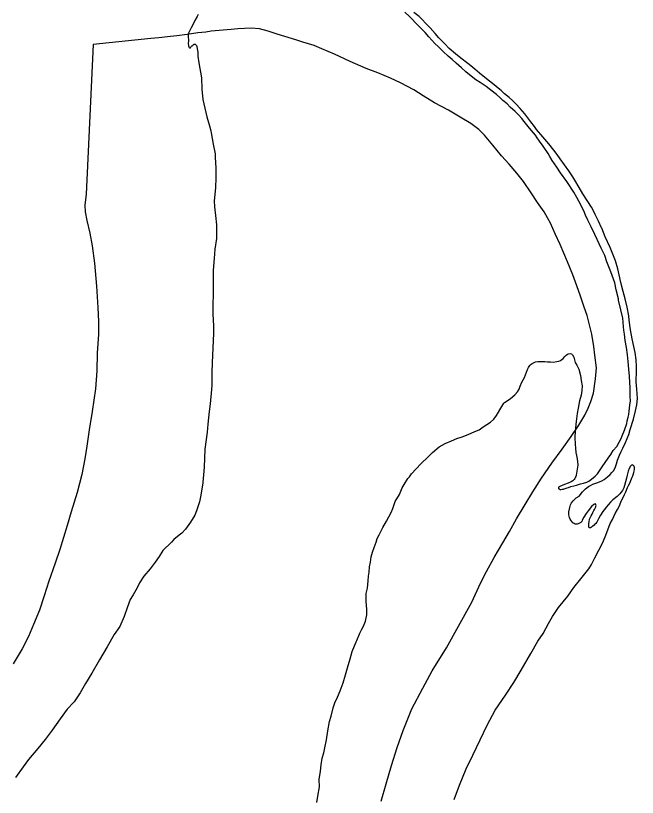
# Model space of a CAD drawing. Extents: x -939622 to -934222, y 1383701 to 1385301.
# Drawn here: x -935686.52 to -935670.73, y 1384127.73 to 1384147.57 of the extents above; entities that cross this region are included whole.
import ezdxf

# ---------------------------------------------------------------- set-up
doc = ezdxf.new("R2010")
doc.units = 0
doc.layers.add('Level 3', color=7, linetype='Continuous')
doc.layers.add('Level 9', color=7, linetype='Continuous')

msp = doc.modelspace()

# ---------------------------------------------------------------- linework, layer by layer
at = {"layer": 'Level 3'}
for points in [[(-935677.234, 1384127.631), (-935677.112, 1384128.073), (-935676.974, 1384128.536), (-935676.831, 1384128.993), (-935676.677, 1384129.424), (-935676.458, 1384129.973), (-935676.175, 1384130.502), (-935675.938, 1384130.937), (-935675.581, 1384131.525), (-935675.272, 1384132.07), (-935674.937, 1384132.684), (-935674.71, 1384133.167), (-935674.557, 1384133.462), (-935674.363, 1384133.812), (-935674.149, 1384134.184), (-935673.978, 1384134.476), (-935673.799, 1384134.793), (-935673.578, 1384135.158), (-935673.381, 1384135.478), (-935673.166, 1384135.831), (-935672.901, 1384136.21), (-935672.639, 1384136.564), (-935672.414, 1384136.882), (-935672.214, 1384137.174), (-935672.066, 1384137.424), (-935671.98, 1384137.609), (-935671.908, 1384137.776), (-935671.84, 1384137.982), (-935671.794, 1384138.351), (-935671.77, 1384138.628), (-935671.812, 1384138.946), (-935671.832, 1384139.174), (-935671.883, 1384139.48), (-935672.006, 1384139.954), (-935672.08, 1384140.172), (-935672.175, 1384140.45), (-935672.27, 1384140.707), (-935672.372, 1384140.988), (-935672.502, 1384141.316), (-935672.687, 1384141.755), (-935672.813, 1384142.03), (-935672.935, 1384142.304), (-935673.01, 1384142.435), (-935673.1, 1384142.59), (-935673.264, 1384142.824), (-935673.424, 1384143.071), (-935673.619, 1384143.362), (-935673.788, 1384143.567), (-935673.988, 1384143.794), (-935674.178, 1384144.013), (-935674.402, 1384144.277), (-935674.614, 1384144.538), (-935674.758, 1384144.676), (-935674.956, 1384144.829), (-935675.229, 1384144.992), (-935675.529, 1384145.167), (-935675.883, 1384145.352), (-935676.172, 1384145.536), (-935676.406, 1384145.685), (-935676.748, 1384145.862), (-935677.002, 1384145.981), (-935677.323, 1384146.116), (-935677.616, 1384146.23), (-935678.021, 1384146.4), (-935678.42, 1384146.591), (-935678.744, 1384146.729), (-935678.94, 1384146.806), (-935679.227, 1384146.894), (-935679.408, 1384146.957), (-935679.679, 1384147.042), (-935679.875, 1384147.101), (-935680.107, 1384147.172), (-935680.324, 1384147.234), (-935680.535, 1384147.251), (-935680.876, 1384147.235), (-935681.046, 1384147.22), (-935681.558, 1384147.17), (-935681.689, 1384147.147), (-935681.893, 1384147.128), (-935682.165, 1384147.089), (-935682.428, 1384147.054), (-935682.661, 1384147.028), (-935682.882, 1384147.006), (-935683.086, 1384146.987)], [(-935683.086, 1384146.987), (-935684.548, 1384146.835), (-935684.732, 1384143.039), (-935684.765, 1384142.758), (-935684.753, 1384142.587), (-935684.715, 1384142.371), (-935684.64, 1384142.044), (-935684.579, 1384141.723), (-935684.516, 1384141.285), (-935684.463, 1384140.705), (-935684.43, 1384140.161), (-935684.414, 1384139.803), (-935684.417, 1384139.487), (-935684.449, 1384139.002), (-935684.461, 1384138.556), (-935684.493, 1384138.095), (-935684.578, 1384137.519), (-935684.655, 1384137.054), (-935684.71, 1384136.64), (-935684.763, 1384136.323), (-935684.842, 1384135.918), (-935684.961, 1384135.464), (-935685.11, 1384134.977), (-935685.208, 1384134.626), (-935685.402, 1384134.014), (-935685.518, 1384133.669), (-935685.674, 1384133.214), (-935685.795, 1384132.845), (-935685.917, 1384132.475), (-935686.065, 1384132.117), (-935686.194, 1384131.807), (-935686.358, 1384131.494), (-935686.581, 1384131.117)]]:
    msp.add_lwpolyline(points, dxfattribs=at)
at = {"layer": 'Level 9'}
for points in [[(-935681.887, 1384147.594), (-935681.913, 1384147.549), (-935681.965, 1384147.442), (-935682.017, 1384147.336), (-935682.063, 1384147.26), (-935682.133, 1384147.126)], [(-935673.835, 1384145.137), (-935673.96, 1384145.246), (-935674.04, 1384145.328), (-935674.146, 1384145.414), (-935674.223, 1384145.49), (-935674.311, 1384145.567), (-935674.455, 1384145.678), (-935674.57, 1384145.767), (-935674.719, 1384145.869), (-935674.835, 1384145.942), (-935674.993, 1384146.068), (-935675.084, 1384146.145), (-935675.197, 1384146.239), (-935675.332, 1384146.36), (-935675.432, 1384146.457), (-935675.533, 1384146.539), (-935675.661, 1384146.654), (-935675.781, 1384146.775), (-935675.872, 1384146.861), (-935676.028, 1384147.029), (-935676.118, 1384147.136), (-935676.194, 1384147.216), (-935676.268, 1384147.289), (-935676.369, 1384147.393), (-935676.439, 1384147.467), (-935676.516, 1384147.546), (-935676.638, 1384147.652)], [(-935674.959, 1384146.298), (-935675.038, 1384146.356), (-935675.211, 1384146.491), (-935675.345, 1384146.6), (-935675.51, 1384146.732), (-935675.62, 1384146.848), (-935675.691, 1384146.918), (-935675.773, 1384147.007), (-935675.865, 1384147.114), (-935675.991, 1384147.256), (-935676.077, 1384147.347), (-935676.218, 1384147.498), (-935676.27, 1384147.548), (-935676.41, 1384147.651)], [(-935682.133, 1384147.126), (-935682.137, 1384147.045), (-935682.134, 1384146.927), (-935682.139, 1384146.861), (-935682.132, 1384146.81), (-935682.129, 1384146.801), (-935682.119, 1384146.774), (-935682.113, 1384146.759), (-935682.107, 1384146.753), (-935682.092, 1384146.754), (-935682.08, 1384146.754), (-935682.071, 1384146.766), (-935682.063, 1384146.787), (-935682.042, 1384146.8), (-935682.036, 1384146.803), (-935682.021, 1384146.809), (-935682.015, 1384146.821), (-935682.007, 1384146.837), (-935681.986, 1384146.84), (-935681.977, 1384146.84), (-935681.962, 1384146.84), (-935681.95, 1384146.832), (-935681.928, 1384146.814), (-935681.916, 1384146.781), (-935681.906, 1384146.727), (-935681.892, 1384146.637), (-935681.89, 1384146.538), (-935681.865, 1384146.367), (-935681.801, 1384145.986), (-935681.792, 1384145.7), (-935681.763, 1384145.439), (-935681.716, 1384145.223), (-935681.661, 1384145.001), (-935681.593, 1384144.774), (-935681.561, 1384144.645), (-935681.551, 1384144.597), (-935681.5, 1384144.303), (-935681.453, 1384144.06), (-935681.451, 1384143.964), (-935681.437, 1384143.705), (-935681.434, 1384143.441), (-935681.444, 1384143.206), (-935681.465, 1384143.028), (-935681.476, 1384142.865), (-935681.47, 1384142.718), (-935681.442, 1384142.498), (-935681.422, 1384142.258), (-935681.416, 1384142.114), (-935681.418, 1384141.915), (-935681.458, 1384141.643), (-935681.477, 1384141.405), (-935681.504, 1384141.107), (-935681.502, 1384140.902), (-935681.503, 1384140.646), (-935681.503, 1384140.478), (-935681.51, 1384140.246), (-935681.511, 1384139.99), (-935681.499, 1384139.692), (-935681.498, 1384139.505), (-935681.525, 1384138.755), (-935681.541, 1384138.514), (-935681.54, 1384138.189), (-935681.547, 1384138.075), (-935681.578, 1384137.713), (-935681.604, 1384137.52), (-935681.637, 1384137.197), (-935681.66, 1384136.992), (-935681.714, 1384136.561), (-935681.735, 1384136.109), (-935681.746, 1384135.916), (-935681.766, 1384135.723), (-935681.768, 1384135.699), (-935681.792, 1384135.557), (-935681.813, 1384135.397), (-935681.852, 1384135.231), (-935681.925, 1384135.003), (-935681.968, 1384134.891), (-935682.081, 1384134.714), (-935682.203, 1384134.534), (-935682.3, 1384134.436), (-935682.365, 1384134.378), (-935682.5, 1384134.273), (-935682.565, 1384134.208), (-935682.783, 1384133.993), (-935682.875, 1384133.838), (-935682.977, 1384133.697), (-935683.1, 1384133.53), (-935683.264, 1384133.337), (-935683.377, 1384133.169), (-935683.438, 1384133.047), (-935683.536, 1384132.871), (-935683.614, 1384132.749), (-935683.691, 1384132.534), (-935683.761, 1384132.316), (-935683.876, 1384132.061), (-935684.016, 1384131.862), (-935684.195, 1384131.546), (-935684.389, 1384131.217), (-935684.589, 1384130.876), (-935684.743, 1384130.62), (-935684.882, 1384130.376)], [(-935672.143, 1384134.732), (-935672.166, 1384134.707), (-935672.199, 1384134.683), (-935672.229, 1384134.667), (-935672.258, 1384134.657), (-935672.309, 1384134.659), (-935672.337, 1384134.677), (-935672.367, 1384134.694), (-935672.395, 1384134.727), (-935672.422, 1384134.762), (-935672.432, 1384134.786), (-935672.454, 1384134.834), (-935672.47, 1384134.894), (-935672.466, 1384134.978), (-935672.447, 1384135.081), (-935672.424, 1384135.151), (-935672.401, 1384135.202), (-935672.36, 1384135.254), (-935672.287, 1384135.331), (-935672.207, 1384135.372), (-935672.122, 1384135.482), (-935672.049, 1384135.555), (-935671.972, 1384135.62), (-935671.916, 1384135.645), (-935671.856, 1384135.674), (-935671.734, 1384135.721), (-935671.633, 1384135.759), (-935671.571, 1384135.793), (-935671.486, 1384135.861), (-935671.424, 1384135.92), (-935671.374, 1384135.975), (-935671.33, 1384136.027), (-935671.284, 1384136.112), (-935671.255, 1384136.188), (-935671.233, 1384136.288), (-935671.185, 1384136.412), (-935671.139, 1384136.509), (-935671.099, 1384136.594), (-935671.03, 1384136.731), (-935670.95, 1384136.94), (-935670.908, 1384137.065), (-935670.826, 1384137.328), (-935670.773, 1384137.537), (-935670.743, 1384137.688), (-935670.729, 1384137.854), (-935670.743, 1384138.085), (-935670.758, 1384138.275), (-935670.755, 1384138.561), (-935670.751, 1384138.666), (-935670.761, 1384138.828), (-935670.782, 1384139.017), (-935670.816, 1384139.17), (-935670.859, 1384139.368), (-935670.905, 1384139.59), (-935670.934, 1384139.839), (-935670.948, 1384139.947), (-935670.992, 1384140.172), (-935671.038, 1384140.379), (-935671.09, 1384140.565), (-935671.148, 1384140.798), (-935671.191, 1384140.99), (-935671.227, 1384141.14), (-935671.285, 1384141.346), (-935671.349, 1384141.517), (-935671.421, 1384141.681), (-935671.55, 1384141.955), (-935671.635, 1384142.176), (-935671.638, 1384142.182), (-935671.72, 1384142.355), (-935671.798, 1384142.519), (-935671.838, 1384142.6), (-935671.897, 1384142.704), (-935671.987, 1384142.852), (-935672.114, 1384143.049), (-935672.21, 1384143.209), (-935672.319, 1384143.388), (-935672.366, 1384143.474), (-935672.468, 1384143.626), (-935672.576, 1384143.783), (-935672.687, 1384143.931), (-935672.767, 1384144.041), (-935672.853, 1384144.157), (-935672.982, 1384144.311), (-935673.133, 1384144.494), (-935673.289, 1384144.678), (-935673.342, 1384144.752), (-935673.434, 1384144.874), (-935673.591, 1384145.078), (-935673.702, 1384145.212), (-935673.806, 1384145.318), (-935673.904, 1384145.418), (-935673.986, 1384145.486), (-935674.105, 1384145.586), (-935674.188, 1384145.669), (-935674.264, 1384145.727), (-935674.37, 1384145.81), (-935674.483, 1384145.901), (-935674.605, 1384145.998), (-935674.736, 1384146.109), (-935674.858, 1384146.212), (-935674.959, 1384146.298)], [(-935672.412, 1384135.735), (-935672.489, 1384135.703), (-935672.576, 1384135.671), (-935672.638, 1384135.643), (-935672.697, 1384135.618), (-935672.712, 1384135.612), (-935672.73, 1384135.596), (-935672.733, 1384135.587), (-935672.736, 1384135.578), (-935672.732, 1384135.572), (-935672.732, 1384135.563), (-935672.723, 1384135.56), (-935672.714, 1384135.554), (-935672.702, 1384135.543), (-935672.687, 1384135.534), (-935672.669, 1384135.537), (-935672.636, 1384135.547), (-935672.609, 1384135.553), (-935672.588, 1384135.56), (-935672.562, 1384135.569), (-935672.511, 1384135.582), (-935672.478, 1384135.595), (-935672.419, 1384135.614), (-935672.344, 1384135.634), (-935672.275, 1384135.647), (-935672.228, 1384135.666), (-935672.177, 1384135.682), (-935672.097, 1384135.702), (-935672.016, 1384135.725), (-935671.96, 1384135.75), (-935671.895, 1384135.799), (-935671.801, 1384135.876), (-935671.745, 1384135.941), (-935671.689, 1384136.011), (-935671.62, 1384136.118), (-935671.547, 1384136.224), (-935671.471, 1384136.334), (-935671.407, 1384136.429), (-935671.343, 1384136.529), (-935671.253, 1384136.636), (-935671.189, 1384136.74), (-935671.14, 1384136.837), (-935671.114, 1384136.907), (-935671.054, 1384137.05), (-935670.998, 1384137.216), (-935670.984, 1384137.286), (-935670.962, 1384137.377), (-935670.948, 1384137.446), (-935670.935, 1384137.531), (-935670.92, 1384137.681), (-935670.907, 1384137.793), (-935670.909, 1384137.889), (-935670.912, 1384138.019), (-935670.914, 1384138.13), (-935670.92, 1384138.256), (-935670.926, 1384138.413), (-935670.948, 1384138.596), (-935670.967, 1384138.788), (-935670.979, 1384138.956), (-935671.004, 1384139.143), (-935671.035, 1384139.326), (-935671.056, 1384139.479), (-935671.073, 1384139.587), (-935671.08, 1384139.668), (-935671.092, 1384139.791), (-935671.1, 1384139.887), (-935671.149, 1384140.1), (-935671.205, 1384140.349), (-935671.209, 1384140.376), (-935671.264, 1384140.606), (-935671.298, 1384140.783), (-935671.403, 1384141.067), (-935671.45, 1384141.193), (-935671.501, 1384141.321), (-935671.558, 1384141.482), (-935671.649, 1384141.67), (-935671.752, 1384141.888), (-935671.809, 1384142.016), (-935671.899, 1384142.204), (-935671.984, 1384142.38), (-935672.046, 1384142.505), (-935672.093, 1384142.61), (-935672.137, 1384142.705), (-935672.168, 1384142.765), (-935672.268, 1384142.952), (-935672.34, 1384143.086), (-935672.522, 1384143.354), (-935672.682, 1384143.576), (-935672.775, 1384143.719), (-935672.893, 1384143.894), (-935672.955, 1384143.992), (-935672.995, 1384144.07), (-935673.122, 1384144.251), (-935673.214, 1384144.378), (-935673.27, 1384144.468), (-935673.319, 1384144.533), (-935673.467, 1384144.714), (-935673.602, 1384144.877), (-935673.661, 1384144.954), (-935673.75, 1384145.054), (-935673.835, 1384145.137)], [(-935677.362, 1384134.205), (-935677.334, 1384134.293), (-935677.288, 1384134.387), (-935677.193, 1384134.576), (-935677.103, 1384134.734), (-935676.982, 1384134.953), (-935676.939, 1384135.059), (-935676.879, 1384135.232), (-935676.772, 1384135.415), (-935676.704, 1384135.584), (-935676.655, 1384135.67), (-935676.562, 1384135.816), (-935676.518, 1384135.865), (-935676.462, 1384135.935), (-935676.345, 1384136.064), (-935676.228, 1384136.196), (-935676.042, 1384136.371), (-935675.931, 1384136.481), (-935675.76, 1384136.62), (-935675.609, 1384136.711), (-935675.451, 1384136.777), (-935675.312, 1384136.834), (-935675.181, 1384136.875), (-935675.026, 1384136.933), (-935674.857, 1384137.011), (-935674.75, 1384137.058), (-935674.646, 1384137.133), (-935674.463, 1384137.248), (-935674.372, 1384137.328), (-935674.31, 1384137.416), (-935674.168, 1384137.648), (-935674.119, 1384137.733), (-935674.104, 1384137.748), (-935674.039, 1384137.789), (-935673.948, 1384137.851), (-935673.842, 1384137.94), (-935673.774, 1384138.017), (-935673.731, 1384138.087), (-935673.708, 1384138.162), (-935673.662, 1384138.263), (-935673.599, 1384138.387), (-935673.542, 1384138.515), (-935673.522, 1384138.59), (-935673.496, 1384138.636), (-935673.464, 1384138.691), (-935673.45, 1384138.706), (-935673.405, 1384138.74), (-935673.37, 1384138.756), (-935673.316, 1384138.781), (-935673.253, 1384138.791), (-935673.161, 1384138.793), (-935673.083, 1384138.789), (-935673.014, 1384138.784), (-935672.935, 1384138.777), (-935672.867, 1384138.775), (-935672.774, 1384138.786), (-935672.723, 1384138.799), (-935672.685, 1384138.818), (-935672.614, 1384138.864), (-935672.57, 1384138.913), (-935672.537, 1384138.947), (-935672.505, 1384138.972), (-935672.481, 1384138.981), (-935672.436, 1384138.991), (-935672.403, 1384138.986), (-935672.373, 1384138.956), (-935672.345, 1384138.9), (-935672.328, 1384138.828), (-935672.306, 1384138.768), (-935672.266, 1384138.696), (-935672.212, 1384138.592), (-935672.17, 1384138.436), (-935672.159, 1384138.31), (-935672.135, 1384138.172), (-935672.136, 1384138.055), (-935672.16, 1384137.937), (-935672.202, 1384137.789), (-935672.234, 1384137.607), (-935672.258, 1384137.466), (-935672.281, 1384137.269), (-935672.306, 1384137.022), (-935672.318, 1384136.859), (-935672.309, 1384136.691), (-935672.298, 1384136.586), (-935672.289, 1384136.478), (-935672.276, 1384136.4), (-935672.262, 1384136.316), (-935672.249, 1384136.241), (-935672.241, 1384136.169), (-935672.246, 1384136.099), (-935672.254, 1384136.063), (-935672.268, 1384136), (-935672.276, 1384135.966), (-935672.286, 1384135.897), (-935672.292, 1384135.867), (-935672.306, 1384135.845), (-935672.312, 1384135.833), (-935672.321, 1384135.821), (-935672.338, 1384135.793), (-935672.365, 1384135.763), (-935672.412, 1384135.735)], [(-935672.494, 1384132.835), (-935672.34, 1384133.054), (-935672.164, 1384133.272), (-935671.963, 1384133.528), (-935671.89, 1384133.641), (-935671.806, 1384133.805), (-935671.708, 1384134.003), (-935671.616, 1384134.182), (-935671.551, 1384134.34), (-935671.476, 1384134.519), (-935671.416, 1384134.674), (-935671.359, 1384134.783), (-935671.293, 1384134.929), (-935671.235, 1384135.03), (-935671.195, 1384135.112), (-935671.146, 1384135.218), (-935671.12, 1384135.279), (-935671.088, 1384135.336), (-935671.054, 1384135.412), (-935671.022, 1384135.479), (-935670.979, 1384135.588), (-935670.951, 1384135.643), (-935670.913, 1384135.716), (-935670.893, 1384135.771), (-935670.862, 1384135.853), (-935670.848, 1384135.886), (-935670.839, 1384135.913), (-935670.822, 1384135.968), (-935670.811, 1384136.004), (-935670.8, 1384136.058), (-935670.801, 1384136.083), (-935670.801, 1384136.11), (-935670.808, 1384136.125), (-935670.817, 1384136.139), (-935670.826, 1384136.145), (-935670.832, 1384136.151), (-935670.835, 1384136.157), (-935670.85, 1384136.166), (-935670.856, 1384136.169), (-935670.874, 1384136.162), (-935670.883, 1384136.153), (-935670.901, 1384136.132), (-935670.935, 1384136.074), (-935670.961, 1384136.004), (-935670.989, 1384135.907), (-935671.008, 1384135.826), (-935671.027, 1384135.735), (-935671.052, 1384135.641), (-935671.072, 1384135.584), (-935671.104, 1384135.517), (-935671.142, 1384135.471), (-935671.171, 1384135.428), (-935671.242, 1384135.361), (-935671.351, 1384135.277), (-935671.413, 1384135.222), (-935671.474, 1384135.151), (-935671.509, 1384135.099), (-935671.57, 1384135.023), (-935671.603, 1384134.986), (-935671.667, 1384134.886), (-935671.704, 1384134.81), (-935671.724, 1384134.776), (-935671.762, 1384134.712), (-935671.788, 1384134.676), (-935671.806, 1384134.657), (-935671.829, 1384134.639), (-935671.856, 1384134.614), (-935671.874, 1384134.602), (-935671.882, 1384134.592), (-935671.897, 1384134.586), (-935671.918, 1384134.571), (-935671.936, 1384134.564), (-935671.948, 1384134.567), (-935671.954, 1384134.576), (-935671.96, 1384134.588), (-935671.964, 1384134.606), (-935671.964, 1384134.627), (-935671.965, 1384134.675), (-935671.957, 1384134.72), (-935671.943, 1384134.784), (-935671.903, 1384134.869), (-935671.88, 1384134.918), (-935671.86, 1384134.96), (-935671.837, 1384135.006), (-935671.819, 1384135.036), (-935671.802, 1384135.07), (-935671.788, 1384135.103), (-935671.788, 1384135.106), (-935671.782, 1384135.121), (-935671.779, 1384135.136), (-935671.78, 1384135.148), (-935671.786, 1384135.166), (-935671.798, 1384135.175), (-935671.816, 1384135.172), (-935671.837, 1384135.156), (-935671.89, 1384135.113), (-935671.975, 1384135.003), (-935672.027, 1384134.93), (-935672.085, 1384134.841), (-935672.132, 1384134.765), (-935672.143, 1384134.732)], [(-935678.873, 1384127.599), (-935678.843, 1384127.759), (-935678.803, 1384127.994), (-935678.813, 1384128.184), (-935678.775, 1384128.392), (-935678.758, 1384128.552), (-935678.731, 1384128.721), (-935678.692, 1384128.857), (-935678.664, 1384128.981), (-935678.627, 1384129.19), (-935678.595, 1384129.413), (-935678.546, 1384129.649), (-935678.51, 1384129.788), (-935678.454, 1384130), (-935678.409, 1384130.124), (-935678.349, 1384130.273), (-935678.277, 1384130.431), (-935678.201, 1384130.631), (-935678.145, 1384130.84), (-935678.088, 1384131.012), (-935678.027, 1384131.245), (-935677.977, 1384131.427), (-935677.868, 1384131.676), (-935677.851, 1384131.706), (-935677.78, 1384131.894), (-935677.731, 1384131.992), (-935677.681, 1384132.074), (-935677.636, 1384132.198), (-935677.603, 1384132.358), (-935677.598, 1384132.413), (-935677.6, 1384132.506), (-935677.619, 1384132.698), (-935677.618, 1384132.785), (-935677.614, 1384132.9), (-935677.587, 1384133.039), (-935677.564, 1384133.22), (-935677.554, 1384133.337), (-935677.541, 1384133.443), (-935677.529, 1384133.582), (-935677.511, 1384133.693), (-935677.492, 1384133.829), (-935677.456, 1384133.953), (-935677.41, 1384134.072), (-935677.362, 1384134.205)], [(-935675.38, 1384127.67), (-935675.25, 1384128.037), (-935675.075, 1384128.447), (-935674.911, 1384128.799), (-935674.725, 1384129.191), (-935674.543, 1384129.559), (-935674.338, 1384129.936), (-935674.079, 1384130.32), (-935673.867, 1384130.641), (-935673.679, 1384130.954), (-935673.435, 1384131.381), (-935673.256, 1384131.688), (-935673.125, 1384131.886), (-935672.986, 1384132.139), (-935672.885, 1384132.315), (-935672.731, 1384132.544), (-935672.494, 1384132.835)], [(-935684.882, 1384130.376), (-935685.033, 1384130.154), (-935685.209, 1384129.967), (-935685.393, 1384129.722), (-935685.597, 1384129.432), (-935685.769, 1384129.194), (-935685.953, 1384128.968), (-935686.193, 1384128.686), (-935686.333, 1384128.5), (-935686.526, 1384128.234)]]:
    msp.add_lwpolyline(points, dxfattribs=at)

doc.saveas('drawing.dxf')
